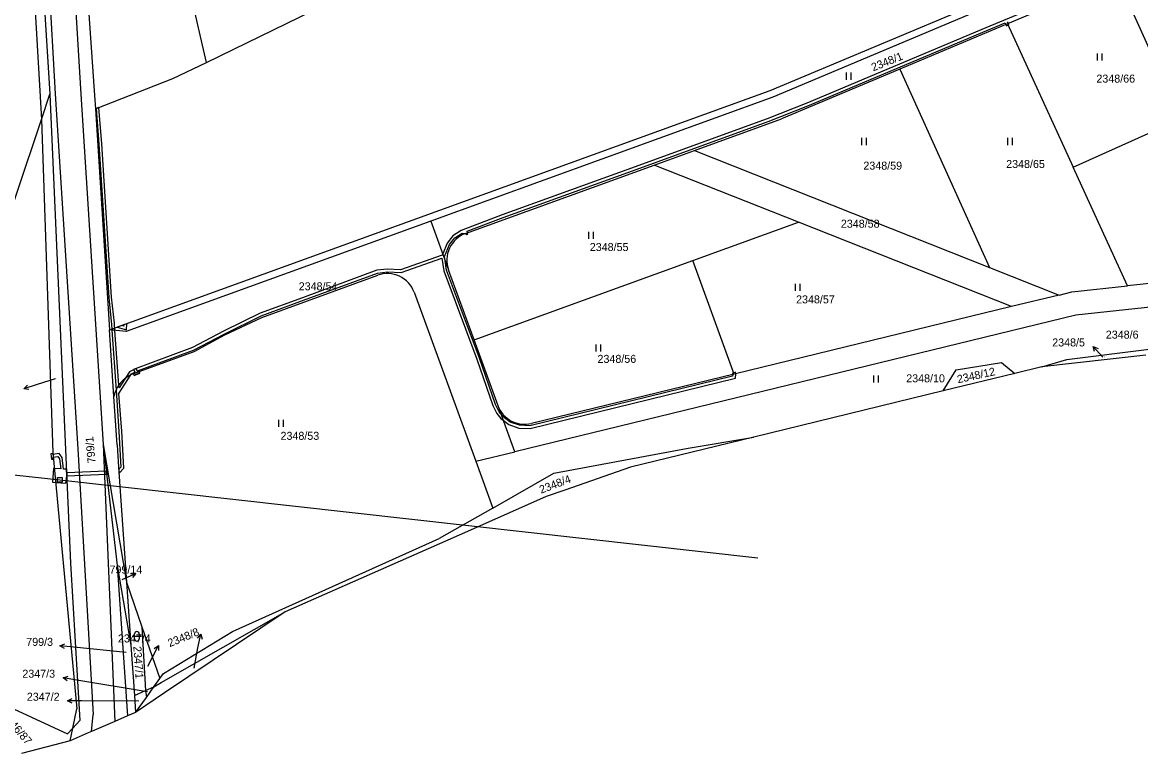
# Model space of a CAD drawing. Extents: x -785744 to -782822, y -1067550 to -1063910.
# Drawn here: x -783398.4 to -783160.9, y -1066942 to -1066786.7 of the extents above; entities that cross this region are included whole.
import ezdxf

# ---------------------------------------------------------------- set-up
doc = ezdxf.new("R2010")
doc.units = 0
for name, color, linetype in [('Hranice obce', 7, 'Continuous'), ('Hranice parcel', 7, 'Continuous'), ('Parcelní čísla', 7, 'Continuous'), ('Pop_ČP_popisy', 7, 'Continuous'), ('Poz_předměty', 7, 'Continuous'), ('Vnitřní kresba', 7, 'Continuous'), ('Věcná břemena k části', 7, 'Continuous'), ('Značky kultur', 7, 'Continuous')]:
    doc.layers.add(name, color=color, linetype=linetype)

msp = doc.modelspace()

# ---------------------------------------------------------------- linework, layer by layer
at = {"layer": 'Hranice obce'}
msp.add_lwpolyline([(-783159.82, -1066857.4), (-783181.92, -1066859.88), (-783187.66, -1066861.28), (-783202.88, -1066864.99), (-783243.08, -1066874.79), (-783269.26, -1066881.17), (-783283.22, -1066886.03), (-783287.12, -1066887.39), (-783303.89, -1066894.8), (-783342.6, -1066911.9), (-783368.17, -1066929.09), (-783370.15, -1066930.42), (-783374.35, -1066933.25), (-783376.05, -1066933.99), (-783378.76, -1066935.16), (-783383.68, -1066937.28), (-783384.41, -1066937.6), (-783388.25, -1066939.26), (-783398.57, -1066941.99)], dxfattribs=at)
at = {"layer": 'Hranice parcel'}
for p, q in [((-783179.5, -1066777.55), (-783239.05, -1066802.58)), ((-783177.51, -1066782.14), (-783189.18, -1066787.05)), ((-783189.18, -1066787.05), (-783212.08, -1066796.67)), ((-783212.08, -1066796.67), (-783237.19, -1066807.23)), ((-783239.05, -1066802.58), (-783311.65, -1066828.9)), ((-783255.67, -1066813.92), (-783237.19, -1066807.23)), ((-783264.23, -1066817.03), (-783255.67, -1066813.92)), ((-783255.67, -1066813.92), (-783193.02, -1066838.76)), ((-783304.29, -1066831.55), (-783264.23, -1066817.03)), ((-783233.58, -1066829.16), (-783264.23, -1066817.03)), ((-783311.65, -1066828.9), (-783376.34, -1066852.35)), ((-783311.65, -1066828.9), (-783307.88, -1066839.24)), ((-783255.99, -1066837.28), (-783233.58, -1066829.16)), ((-783188.33, -1066847.08), (-783233.58, -1066829.16)), ((-783302.46, -1066854.13), (-783307.88, -1066839.24)), ((-783302.46, -1066854.13), (-783255.99, -1066837.28)), ((-783247.21, -1066861.41), (-783255.99, -1066837.28)), ((-783193.02, -1066838.76), (-783178.24, -1066844.62)), ((-783347.56, -1066849.36), (-783322.88, -1066840.42)), ((-783100.73, -1066840.93), (-783174.66, -1066848.9)), ((-783315.2, -1066844.01), (-783302.12, -1066879.92)), ((-783178.24, -1066844.62), (-783188.33, -1066847.08)), ((-783174.66, -1066848.9), (-783293.81, -1066877.9)), ((-783188.33, -1066847.08), (-783247.21, -1066861.41)), ((-783355.39, -1066853.08), (-783347.56, -1066849.36)), ((-783376.34, -1066852.35), (-783379.85, -1066852.03)), ((-783378.94, -1066866.18), (-783379.85, -1066852.03)), ((-783361.93, -1066856.6), (-783355.39, -1066853.08)), ((-783297.38, -1066868.11), (-783302.46, -1066854.13)), ((-783374.92, -1066861.38), (-783361.93, -1066856.6)), ((-783247.21, -1066861.41), (-783290.29, -1066871.89)), ((-783293.81, -1066877.9), (-783297.38, -1066868.11)), ((-783302.12, -1066879.92), (-783293.81, -1066877.9)), ((-783302.12, -1066879.92), (-783298.51, -1066889.84)), ((-783298.51, -1066889.84), (-783285.54, -1066882.47)), ((-783298.51, -1066889.84), (-783309.86, -1066896.28))]:
    msp.add_line(p, q, dxfattribs=at)
for points in [[(-783398.49, -1066735.8), (-783394.32, -1066807.33)], [(-783395.73, -1066750.89), (-783392.52, -1066801.97)], [(-783359.3, -1066795.21), (-783366.99, -1066761.7)], [(-783385.54, -1066766.6), (-783383.04, -1066802.26)], [(-783239.56, -1066801.17), (-783180.12, -1066776.19)], [(-783166.03, -1066776.89), (-783152.4, -1066807.2)], [(-783359.3, -1066795.21), (-783336.48, -1066784.14)], [(-783189.18, -1066787.05), (-783175.25, -1066817.47)], [(-783366.4, -1066798.65), (-783359.3, -1066795.21)], [(-783212.08, -1066796.67), (-783193.02, -1066838.76)], [(-783382.86, -1066805.09), (-783366.4, -1066798.65)], [(-783379.85, -1066852.03), (-783239.56, -1066801.17)], [(-783394.32, -1066807.33), (-783392.52, -1066801.97)], [(-783392.52, -1066801.97), (-783388.16, -1066901.57)], [(-783383.04, -1066802.26), (-783382.86, -1066805.09)], [(-783382.86, -1066805.09), (-783379.85, -1066852.03)], [(-783410.1, -1066854.3), (-783394.32, -1066807.33)], [(-783394.32, -1066807.33), (-783391.94, -1066878.07)], [(-783175.25, -1066817.47), (-783152.4, -1066807.2)], [(-783163.7, -1066842.69), (-783175.25, -1066817.47)], [(-783137.71, -1066839.89), (-783163.7, -1066842.69)], [(-783178.24, -1066844.62), (-783175.52, -1066843.96)], [(-783175.52, -1066843.96), (-783163.7, -1066842.69)], [(-783176.56, -1066858.29), (-783159.08, -1066856.13)], [(-783181.92, -1066859.88), (-783176.56, -1066858.29)], [(-783202.88, -1066864.99), (-783200.06, -1066860.49)], [(-783200.06, -1066860.49), (-783190.48, -1066858.97)], [(-783190.48, -1066858.97), (-783187.66, -1066861.28)], [(-783378.28, -1066876.45), (-783378.94, -1066866.18)], [(-783256.98, -1066877.16), (-783243.08, -1066874.79)], [(-783381.24, -1066876.38), (-783376.26, -1066905.61)], [(-783381.24, -1066876.38), (-783378.25, -1066902.02)], [(-783378.28, -1066876.45), (-783377.95, -1066881.15)], [(-783285.54, -1066882.47), (-783256.98, -1066877.16)], [(-783391.94, -1066878.07), (-783386.82, -1066932.51)], [(-783377.95, -1066881.15), (-783376.26, -1066905.61)], [(-783353.78, -1066916.09), (-783309.86, -1066896.28)], [(-783388.16, -1066901.57), (-783386.16, -1066934.92)], [(-783378.25, -1066902.02), (-783375.34, -1066918.93)], [(-783378.25, -1066902.02), (-783376.05, -1066933.99)], [(-783376.26, -1066905.61), (-783373.01, -1066915.06)], [(-783376.26, -1066905.61), (-783375.34, -1066918.93)], [(-783368.92, -1066926.91), (-783342.6, -1066911.9)], [(-783373.01, -1066915.06), (-783369.22, -1066926.06)], [(-783373.01, -1066915.06), (-783372.22, -1066928.59)], [(-783368.42, -1066924.95), (-783353.78, -1066916.09)], [(-783375.34, -1066918.93), (-783374.6, -1066929.67)], [(-783369.22, -1066926.06), (-783368.42, -1066924.95)], [(-783370.44, -1066927.78), (-783369.22, -1066926.06)], [(-783370.44, -1066927.78), (-783368.92, -1066926.91)], [(-783408.93, -1066928.52), (-783388.83, -1066937.79)], [(-783374.6, -1066929.67), (-783372.22, -1066928.59)], [(-783374.6, -1066929.67), (-783374.35, -1066933.25)], [(-783372.22, -1066928.59), (-783370.44, -1066927.78)], [(-783372.22, -1066928.59), (-783372.05, -1066930.04)], [(-783372.05, -1066930.04), (-783370.44, -1066927.78)], [(-783374.35, -1066933.25), (-783372.05, -1066930.04)], [(-783387.68, -1066936.55), (-783386.82, -1066932.51)], [(-783388.83, -1066937.79), (-783387.68, -1066936.55)], [(-783388.25, -1066939.26), (-783387.68, -1066936.55)], [(-783387.68, -1066936.55), (-783386.16, -1066934.92)]]:
    msp.add_lwpolyline(points, dxfattribs=at)
for centre, radius, start, end in [((-783302.25, -1066837.19), 5.99, 109.9114, 200.0385), ((-783320.83, -1066846.03), 5.98, 19.7906, 110.1021), ((-783372.42, -1066867.56), 6.67, 112.0524, 168.0553), ((-783291.73, -1066866.05), 6.02, 200.0614, 283.8104)]:
    msp.add_arc(centre, radius, start, end, dxfattribs=at)
at = {"layer": 'Pop_ČP_popisy'}
for p, q in [((-783169, -1066857.77), (-783171, -1066855.53)), ((-783395.24, -1066863.62), (-783398.1, -1066864.51)), ((-783377.03, -1066904.98), (-783374.29, -1066903.76)), ((-783361.09, -1066919.54), (-783360.52, -1066916.6)), ((-783387.43, -1066919.4), (-783390.42, -1066919.11)), ((-783370.85, -1066921.67), (-783369.48, -1066919)), ((-783386.79, -1066926.37), (-783389.75, -1066925.87)), ((-783385.81, -1066930.78), (-783388.81, -1066930.76))]:
    msp.add_line(p, q, dxfattribs=at)
for points in [[(-783170.7, -1066856.61), (-783171, -1066855.53), (-783169.96, -1066855.94)], [(-783168.95, -1066857.83), (-783169, -1066857.77)], [(-783391.44, -1066862.43), (-783395.24, -1066863.62)], [(-783397, -1066864.69), (-783398.1, -1066864.51), (-783397.3, -1066863.74)], [(-783377.16, -1066905.04), (-783377.03, -1066904.98)], [(-783375.41, -1066903.71), (-783374.29, -1066903.76), (-783375, -1066904.62)], [(-783361.2, -1066917.48), (-783360.52, -1066916.6), (-783360.22, -1066917.67)], [(-783389.47, -1066919.7), (-783390.42, -1066919.11), (-783389.37, -1066918.71)], [(-783376.33, -1066920.5), (-783387.43, -1066919.4)], [(-783370.38, -1066919.66), (-783369.48, -1066919), (-783369.49, -1066920.12)], [(-783361.93, -1066923.82), (-783361.09, -1066919.54)], [(-783371.76, -1066923.44), (-783370.85, -1066921.67)], [(-783388.85, -1066926.53), (-783389.75, -1066925.87), (-783388.68, -1066925.55)], [(-783371.87, -1066928.87), (-783386.79, -1066926.37)], [(-783387.81, -1066931.27), (-783388.81, -1066930.76), (-783387.81, -1066930.27)], [(-783373.68, -1066930.84), (-783385.81, -1066930.78)]]:
    msp.add_lwpolyline(points, dxfattribs=at)
at = {"layer": 'Poz_předměty'}
for points in [[(-783540.18, -1066867.55), (-783390.44, -1066883.85)], [(-783390.44, -1066883.85), (-783242.2, -1066900.39)]]:
    msp.add_lwpolyline(points, dxfattribs=at)
msp.add_lwpolyline([(-783390.94, -1066883.35), (-783389.94, -1066883.35), (-783389.94, -1066884.35), (-783390.94, -1066884.35)], close=True, dxfattribs=at)
at = {"layer": 'Vnitřní kresba'}
for points in [[(-783391.08, -1066717.73), (-783385.95, -1066801.99)], [(-783395.48, -1066730.46), (-783391.43, -1066801.9)], [(-783391.43, -1066801.9), (-783386.61, -1066877.25)], [(-783385.95, -1066801.99), (-783381.24, -1066876.38)], [(-783386.61, -1066877.25), (-783383.35, -1066933.66)], [(-783381.24, -1066876.38), (-783378.76, -1066935.16)], [(-783383.68, -1066937.28), (-783383.35, -1066933.66)]]:
    msp.add_lwpolyline(points, dxfattribs=at)
at = {"layer": 'Věcná břemena k části'}
for points in [[(-783182.2, -1066783.09), (-783193.82, -1066787.89)], [(-783193.58, -1066788.45), (-783189.71, -1066786.83)], [(-783189.71, -1066786.83), (-783189.52, -1066787.19)], [(-783189.52, -1066787.19), (-783189.42, -1066787.44)], [(-783189.42, -1066787.44), (-783189.07, -1066787.29)], [(-783188.99, -1066786.97), (-783189.17, -1066786.61)], [(-783189.07, -1066787.29), (-783188.89, -1066787.22)], [(-783188.89, -1066787.22), (-783188.99, -1066786.97)], [(-783193.82, -1066787.89), (-783231.79, -1066803.86)], [(-783231.57, -1066804.42), (-783193.58, -1066788.45)], [(-783231.79, -1066803.86), (-783240.21, -1066807.18)], [(-783382.11, -1066804.8), (-783382.69, -1066805.02)], [(-783382.69, -1066805.02), (-783382.11, -1066812.55)], [(-783381.51, -1066812.51), (-783382.11, -1066804.8)], [(-783239.99, -1066807.74), (-783231.57, -1066804.42)], [(-783240.21, -1066807.18), (-783270.03, -1066818.03)], [(-783269.83, -1066818.59), (-783239.99, -1066807.74)], [(-783382.11, -1066812.55), (-783380.02, -1066845.16)], [(-783379.42, -1066845.1), (-783381.51, -1066812.51)], [(-783270.03, -1066818.03), (-783296.51, -1066827.59)], [(-783296.31, -1066828.15), (-783269.83, -1066818.59)], [(-783296.51, -1066827.59), (-783305.19, -1066830.88)], [(-783303.9, -1066831.03), (-783296.31, -1066828.15)], [(-783306.94, -1066832.06), (-783308.18, -1066833.6)], [(-783305.19, -1066830.88), (-783306.94, -1066832.06)], [(-783306.52, -1066832.5), (-783305.02, -1066831.48)], [(-783305.02, -1066831.48), (-783304.29, -1066831.55)], [(-783304.29, -1066831.55), (-783304.03, -1066831.75)], [(-783304.03, -1066831.75), (-783303.76, -1066831.69)], [(-783303.83, -1066831.38), (-783303.9, -1066831.03)], [(-783303.76, -1066831.69), (-783303.83, -1066831.38)], [(-783308.18, -1066833.6), (-783309.12, -1066835.84)], [(-783308.72, -1066836.43), (-783307.66, -1066833.92)], [(-783307.66, -1066833.92), (-783306.52, -1066832.5)], [(-783309.25, -1066836.15), (-783318.06, -1066839.25)], [(-783317.96, -1066839.85), (-783309.28, -1066836.79)], [(-783309.28, -1066836.79), (-783308.88, -1066839.5)], [(-783309.12, -1066835.84), (-783309.25, -1066836.15)], [(-783308.6, -1066837.27), (-783308.72, -1066836.43)], [(-783323.14, -1066839.36), (-783338.91, -1066845.18)], [(-783320.84, -1066839.09), (-783323.14, -1066839.36)], [(-783318.06, -1066839.25), (-783320.84, -1066839.09)], [(-783308.88, -1066839.5), (-783301.89, -1066858.2)], [(-783308.3, -1066839.34), (-783308.6, -1066837.27)], [(-783301.33, -1066858), (-783308.3, -1066839.34)], [(-783338.71, -1066845.74), (-783323, -1066839.94)], [(-783323, -1066839.94), (-783320.82, -1066839.69)], [(-783320.82, -1066839.69), (-783317.96, -1066839.85)], [(-783380.02, -1066845.16), (-783379.43, -1066850.88)], [(-783378.85, -1066850.62), (-783379.42, -1066845.1)], [(-783338.91, -1066845.18), (-783347.88, -1066848.49)], [(-783347.64, -1066849.05), (-783338.71, -1066845.74)], [(-783347.88, -1066848.49), (-783355.67, -1066852.31)], [(-783379.43, -1066850.88), (-783379.36, -1066851.85)], [(-783378.8, -1066851.26), (-783378.85, -1066850.62)], [(-783378.77, -1066851.64), (-783378.8, -1066851.26)], [(-783377.29, -1066851.1), (-783378.22, -1066851.44)], [(-783376.87, -1066851.23), (-783377.29, -1066851.1)], [(-783376.2, -1066850.71), (-783376.88, -1066850.95)], [(-783376.88, -1066850.95), (-783376.87, -1066851.23)], [(-783376.29, -1066852.03), (-783376.2, -1066850.71)], [(-783355.39, -1066852.85), (-783347.64, -1066849.05)], [(-783378.77, -1066851.64), (-783379.36, -1066851.85)], [(-783379.36, -1066851.85), (-783378.77, -1066851.64)], [(-783379.36, -1066851.85), (-783379.35, -1066852.08)], [(-783379.35, -1066852.08), (-783378.48, -1066864.79)], [(-783378.74, -1066852.13), (-783378.77, -1066851.64)], [(-783377.9, -1066863.77), (-783378.74, -1066852.13)], [(-783378.22, -1066851.44), (-783376.29, -1066852.03)], [(-783355.67, -1066852.31), (-783362.28, -1066855.75)], [(-783362.04, -1066856.29), (-783355.39, -1066852.85)], [(-783362.28, -1066855.75), (-783374.81, -1066860.44)], [(-783373.93, -1066860.74), (-783362.04, -1066856.29)], [(-783301.89, -1066858.2), (-783298.5, -1066868.07)], [(-783297.94, -1066867.83), (-783301.33, -1066858)], [(-783375.64, -1066860.91), (-783376.57, -1066862.34)], [(-783374.22, -1066860.18), (-783375.64, -1066860.91)], [(-783374.81, -1066860.44), (-783374.37, -1066861.18)], [(-783373.86, -1066860.99), (-783374.22, -1066860.18)], [(-783373.8, -1066860.97), (-783373.93, -1066860.74)], [(-783373.54, -1066860.87), (-783373.86, -1066860.99)], [(-783373.54, -1066860.87), (-783373.8, -1066860.97)], [(-783373.41, -1066861.24), (-783373.54, -1066860.87)], [(-783373.45, -1066861.14), (-783373.54, -1066860.87)], [(-783377.87, -1066865.5), (-783375.35, -1066861.57)], [(-783376.57, -1066862.34), (-783377.86, -1066864.34)], [(-783375.35, -1066861.57), (-783375.22, -1066861.37)], [(-783375.22, -1066861.37), (-783374.52, -1066861)], [(-783374.37, -1066861.18), (-783374.79, -1066861.33)], [(-783374.43, -1066861.2), (-783374.79, -1066861.33)], [(-783374.79, -1066861.33), (-783374.7, -1066861.6)], [(-783374.79, -1066861.33), (-783374.66, -1066861.7)], [(-783374.7, -1066861.6), (-783373.45, -1066861.14)], [(-783374.66, -1066861.7), (-783373.41, -1066861.24)], [(-783374.52, -1066861), (-783374.43, -1066861.2)], [(-783247.6, -1066861.82), (-783290.62, -1066872.38)], [(-783290.56, -1066872.98), (-783246.94, -1066862.28)], [(-783247.48, -1066861.48), (-783247.6, -1066861.82)], [(-783247.32, -1066861.12), (-783247.56, -1066861.18)], [(-783247.56, -1066861.18), (-783247.48, -1066861.48)], [(-783246.96, -1066861.02), (-783247.32, -1066861.12)], [(-783246.87, -1066861.33), (-783246.96, -1066861.02)], [(-783246.94, -1066862.28), (-783246.87, -1066861.33)], [(-783378.48, -1066864.79), (-783377.88, -1066873.58)], [(-783377.86, -1066864.34), (-783377.9, -1066863.77)], [(-783377.28, -1066873.54), (-783377.87, -1066865.5)], [(-783297.1, -1066869.43), (-783297.94, -1066867.83)], [(-783298.5, -1066868.07), (-783297.6, -1066869.77)], [(-783297.6, -1066869.77), (-783296.75, -1066870.82)], [(-783296.73, -1066869.9), (-783297.1, -1066869.43)], [(-783296.33, -1066870.4), (-783296.73, -1066869.9)], [(-783294.8, -1066871.59), (-783296.33, -1066870.4)], [(-783296.75, -1066870.82), (-783296.25, -1066871.21)], [(-783296.25, -1066871.21), (-783295.08, -1066872.13)], [(-783295.08, -1066872.13), (-783292.95, -1066872.86)], [(-783292.83, -1066872.26), (-783294.8, -1066871.59)], [(-783290.62, -1066872.38), (-783292.83, -1066872.26)], [(-783377.88, -1066873.58), (-783377.49, -1066881.15)], [(-783376.87, -1066881.37), (-783377.28, -1066873.54)], [(-783292.95, -1066872.86), (-783290.56, -1066872.98)], [(-783391.92, -1066878.28), (-783392.35, -1066878.35)], [(-783392.35, -1066878.35), (-783392.17, -1066879.5)], [(-783392.17, -1066879.5), (-783391.81, -1066879.45)], [(-783391.9, -1066878.47), (-783391.92, -1066878.28)], [(-783390.6, -1066878.29), (-783391.9, -1066878.47)], [(-783391.85, -1066879.07), (-783390.84, -1066878.93)], [(-783391.81, -1066879.45), (-783391.85, -1066879.07)], [(-783390.84, -1066878.93), (-783390.48, -1066879.37)], [(-783389.9, -1066879.13), (-783390.6, -1066878.29)], [(-783390.48, -1066879.37), (-783390.23, -1066881.53)], [(-783389.62, -1066881.57), (-783389.9, -1066879.13)], [(-783391.77, -1066881.42), (-783392.01, -1066884.38)], [(-783391.62, -1066881.43), (-783391.77, -1066881.42)], [(-783390.23, -1066881.53), (-783391.62, -1066881.43)], [(-783389.03, -1066881.61), (-783389.62, -1066881.57)], [(-783388.97, -1066883), (-783389.03, -1066881.61)], [(-783380.58, -1066882.03), (-783388.96, -1066882.36)], [(-783380.28, -1066882.02), (-783380.58, -1066882.03)], [(-783380.51, -1066882.65), (-783380.58, -1066882.03)], [(-783380.58, -1066882.03), (-783380.51, -1066882.65)], [(-783380.17, -1066882.63), (-783380.28, -1066882.02)], [(-783377.49, -1066881.15), (-783377.92, -1066881.61)], [(-783377.92, -1066881.61), (-783377.86, -1066882.45)], [(-783377.86, -1066882.45), (-783376.87, -1066881.37)], [(-783392.01, -1066884.38), (-783391.34, -1066884.43)], [(-783391.34, -1066884.43), (-783389.13, -1066884.59)], [(-783389.13, -1066884.59), (-783388.97, -1066883)], [(-783388.96, -1066882.36), (-783388.97, -1066883)], [(-783388.97, -1066883), (-783380.51, -1066882.65)], [(-783380.51, -1066882.65), (-783380.17, -1066882.63)]]:
    msp.add_lwpolyline(points, dxfattribs=at)
at = {"layer": 'Značky kultur'}
for p, q in [((-783170.11, -1066794.8), (-783170.11, -1066793.3)), ((-783169.11, -1066794.8), (-783169.11, -1066793.3)), ((-783223.41, -1066798.9), (-783223.41, -1066797.4)), ((-783222.41, -1066798.9), (-783222.41, -1066797.4)), ((-783220.12, -1066812.76), (-783220.12, -1066811.26)), ((-783219.12, -1066812.76), (-783219.12, -1066811.26)), ((-783189.1, -1066812.76), (-783189.1, -1066811.26)), ((-783188.1, -1066812.76), (-783188.1, -1066811.26)), ((-783278.07, -1066832.71), (-783278.07, -1066831.21)), ((-783277.07, -1066832.71), (-783277.07, -1066831.21)), ((-783234.2, -1066843.73), (-783234.2, -1066842.23)), ((-783233.2, -1066843.73), (-783233.2, -1066842.23)), ((-783276.56, -1066856.59), (-783276.56, -1066855.09)), ((-783275.56, -1066856.59), (-783275.56, -1066855.09)), ((-783217.58, -1066863.22), (-783217.58, -1066861.72)), ((-783216.58, -1066863.22), (-783216.58, -1066861.72)), ((-783343.9, -1066872.6), (-783343.9, -1066871.1)), ((-783342.9, -1066872.6), (-783342.9, -1066871.1)), ((-783375.07, -1066917.08), (-783373.07, -1066917.08)), ((-783374.57, -1066917.58), (-783374.57, -1066916.58)), ((-783373.57, -1066916.58), (-783373.57, -1066917.58))]:
    msp.add_line(p, q, dxfattribs=at)
for centre, start, end in [((-783374.07, -1066916.58), 0, 180), ((-783374.07, -1066917.58), 180, 0)]:
    msp.add_arc(centre, 0.5, start, end, dxfattribs=at)

# ---------------------------------------------------------------- texts
at = {"layer": 'Parcelní čísla'}
for s, rotation, p in [('2348/1', 21.7323, (-783217.7, -1066797.13)), ('2348/12', 12.3211, (-783199.7, -1066863.36)), ('2348/4', 20.7932, (-783288.22, -1066886.81)), ('2347/1', 274.1314, (-783374.83, -1066919.23)), ('2346/87', 310.4999, (-783402.83, -1066934.02))]:
    msp.add_text(s, height=1.7, rotation=rotation, dxfattribs=at).set_placement(p)
for s, height, p in [('2348/66', 1.7, (-783170.31, -1066799.51)), ('2348/59', 1.7, (-783219.79, -1066817.99)), ('2348/65', 1.7, (-783189.47, -1066817.64)), ('2348/58', 1.7, (-783224.57, -1066830.32)), ('2348/55', 1.7, (-783277.89, -1066835.27)), ('2348/54', 1.7, (-783339.7, -1066843.61)), ('2348/57', 1.7, (-783234.08, -1066846.39)), ('2348/56', 1.7, (-783276.25, -1066859.02)), ('2348/5', 0.1, (-783168.95, -1066857.83)), ('799/2', 0.1, (-783391.44, -1066862.43)), ('2348/10', 1.7, (-783210.69, -1066863.15)), ('2348/53', 1.7, (-783343.56, -1066875.36)), ('799/14', 0.1, (-783377.16, -1066905.04)), ('799/3', 0.1, (-783376.33, -1066920.5)), ('2347/4', 0.1, (-783371.76, -1066923.44)), ('2348/8', 0.1, (-783361.93, -1066923.82)), ('2347/3', 0.1, (-783371.87, -1066928.87)), ('2347/2', 0.1, (-783373.68, -1066930.84))]:
    msp.add_text(s, height=height, dxfattribs=at).set_placement(p)
at = {"layer": 'Pop_ČP_popisy'}
for s, p in [('2348/5', (-783179.69, -1066855.53)), ('2348/6', (-783168.31, -1066853.87)), ('799/14', (-783379.88, -1066903.76)), ('799/3', (-783397.56, -1066919.11)), ('2347/4', (-783378.09, -1066918.38)), ('2347/3', (-783398.39, -1066925.87)), ('2347/2', (-783397.43, -1066930.76))]:
    msp.add_text(s, height=1.7, dxfattribs=at).set_placement(p)
for s, rotation, p in [('799/1', 95.2876, (-783382.81, -1066880.25)), ('2348/8', 22.2296, (-783367.1, -1066919.4))]:
    msp.add_text(s, height=1.7, rotation=rotation, dxfattribs=at).set_placement(p)

doc.saveas('drawing.dxf')
